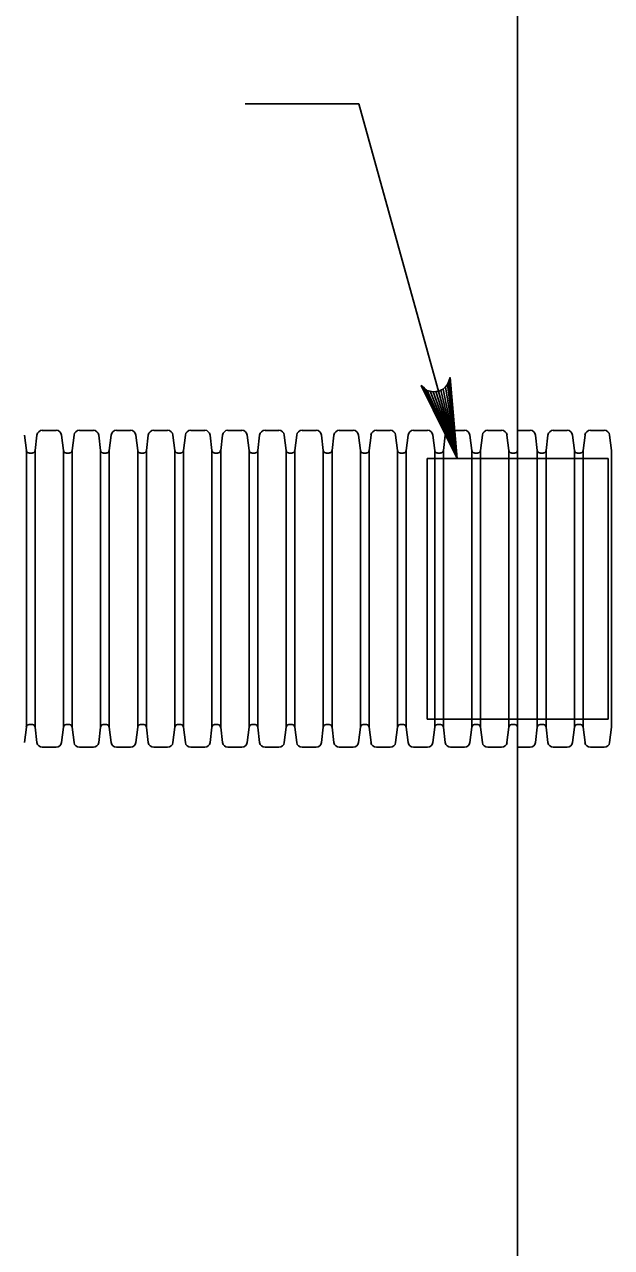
# Model space of a CAD drawing. Extents: x -6420 to 49575, y -4552 to 11624.
# Drawn here: x 7728.5 to 7800.5, y -1355.2 to -1205.2 of the extents above; entities that cross this region are included whole.
import ezdxf

# ---------------------------------------------------------------- set-up
doc = ezdxf.new("R2010")
doc.units = 0
doc.layers.add('1', color=7, linetype='Continuous')

msp = doc.modelspace()

# ---------------------------------------------------------------- linework, layer by layer
at = {"layer": '1'}
for p, q in [((7789, -1077.83), (7789, -1411.16)), ((7755.57, -1214.89), (7769.52, -1214.89)), ((7769.52, -1214.89), (7781.57, -1258.4)), ((7728.51, -1255.54), (7728.74, -1257.44)), ((7730.04, -1255.54), (7729.81, -1257.44)), ((7730.7, -1254.96), (7732.4, -1254.96)), ((7733.06, -1255.54), (7733.29, -1257.44)), ((7734.59, -1255.54), (7734.36, -1257.44)), ((7735.25, -1254.96), (7736.96, -1254.96)), ((7737.62, -1255.54), (7737.85, -1257.44)), ((7739.14, -1255.54), (7738.92, -1257.44)), ((7739.81, -1254.96), (7741.51, -1254.96)), ((7742.17, -1255.54), (7742.4, -1257.44)), ((7743.7, -1255.54), (7743.47, -1257.44)), ((7744.36, -1254.96), (7746.06, -1254.96)), ((7746.72, -1255.54), (7746.95, -1257.44)), ((7748.25, -1255.54), (7748.02, -1257.44)), ((7748.91, -1254.96), (7750.62, -1254.96)), ((7751.28, -1255.54), (7751.51, -1257.44)), ((7752.8, -1255.54), (7752.58, -1257.44)), ((7753.47, -1254.96), (7755.17, -1254.96)), ((7755.83, -1255.54), (7756.06, -1257.44)), ((7757.36, -1255.54), (7757.13, -1257.44)), ((7758.02, -1254.96), (7759.72, -1254.96)), ((7760.38, -1255.54), (7760.61, -1257.44)), ((7761.91, -1255.54), (7761.68, -1257.44)), ((7762.57, -1254.96), (7764.28, -1254.96)), ((7764.94, -1255.54), (7765.17, -1257.44)), ((7766.46, -1255.54), (7766.24, -1257.44)), ((7767.13, -1254.96), (7768.83, -1254.96)), ((7769.49, -1255.54), (7769.72, -1257.44)), ((7771.02, -1255.54), (7770.79, -1257.44)), ((7771.68, -1254.96), (7773.38, -1254.96)), ((7774.04, -1255.54), (7774.27, -1257.44)), ((7775.57, -1255.54), (7775.34, -1257.44)), ((7776.23, -1254.96), (7777.94, -1254.96)), ((7778.6, -1255.54), (7778.83, -1257.44)), ((7780.12, -1255.54), (7779.9, -1257.44)), ((7780.79, -1254.96), (7782.49, -1254.96)), ((7783.15, -1255.54), (7783.38, -1257.44)), ((7784.68, -1255.54), (7784.45, -1257.44)), ((7785.34, -1254.96), (7787.04, -1254.96)), ((7787.7, -1255.54), (7787.93, -1257.44)), ((7789, -1254.96), (7790.53, -1254.96)), ((7791.19, -1255.54), (7791.42, -1257.44)), ((7792.71, -1255.54), (7792.49, -1257.44)), ((7793.38, -1254.96), (7795.08, -1254.96)), ((7795.74, -1255.54), (7795.97, -1257.44)), ((7797.27, -1255.54), (7797.04, -1257.44)), ((7797.93, -1254.96), (7799.63, -1254.96)), ((7800.29, -1255.54), (7800.52, -1257.44)), ((7728.74, -1257.44), (7728.74, -1291.36)), ((7729.81, -1257.44), (7729.81, -1291.36)), ((7733.29, -1257.44), (7733.29, -1291.36)), ((7734.36, -1257.44), (7734.36, -1291.36)), ((7737.85, -1257.44), (7737.85, -1291.36)), ((7738.92, -1257.44), (7738.92, -1291.36)), ((7742.4, -1257.44), (7742.4, -1291.36)), ((7743.47, -1257.44), (7743.47, -1291.36)), ((7746.95, -1257.44), (7746.95, -1291.36)), ((7748.02, -1257.44), (7748.02, -1291.36)), ((7751.51, -1257.44), (7751.51, -1291.36)), ((7752.58, -1257.44), (7752.58, -1291.36)), ((7756.06, -1257.44), (7756.06, -1291.36)), ((7757.13, -1257.44), (7757.13, -1291.36)), ((7760.61, -1257.44), (7760.61, -1291.36)), ((7761.68, -1257.44), (7761.68, -1291.36)), ((7765.17, -1257.44), (7765.17, -1291.36)), ((7766.24, -1257.44), (7766.24, -1291.36)), ((7769.72, -1257.44), (7769.72, -1291.36)), ((7770.79, -1257.44), (7770.79, -1291.36)), ((7774.27, -1257.44), (7774.27, -1291.36)), ((7775.34, -1257.44), (7775.34, -1291.36)), ((7778.83, -1257.44), (7778.83, -1291.36)), ((7779.9, -1257.44), (7779.9, -1291.36)), ((7783.38, -1257.44), (7783.38, -1291.36)), ((7784.45, -1257.44), (7784.45, -1291.36)), ((7787.93, -1257.44), (7787.93, -1291.36)), ((7789, -1257.44), (7789, -1291.36)), ((7791.42, -1257.44), (7791.42, -1291.36)), ((7792.49, -1257.44), (7792.49, -1291.36)), ((7795.97, -1257.44), (7795.97, -1291.36)), ((7797.04, -1257.44), (7797.04, -1291.36)), ((7800.52, -1257.44), (7800.52, -1291.36)), ((7729.07, -1257.74), (7729.48, -1257.74)), ((7733.62, -1257.74), (7734.03, -1257.74)), ((7738.18, -1257.74), (7738.58, -1257.74)), ((7742.73, -1257.74), (7743.14, -1257.74)), ((7747.28, -1257.74), (7747.69, -1257.74)), ((7751.84, -1257.74), (7752.24, -1257.74)), ((7756.39, -1257.74), (7756.8, -1257.74)), ((7760.94, -1257.74), (7761.35, -1257.74)), ((7765.5, -1257.74), (7765.9, -1257.74)), ((7770.05, -1257.74), (7770.46, -1257.74)), ((7774.6, -1257.74), (7775.01, -1257.74)), ((7800.12, -1258.4), (7777.89, -1258.4)), ((7777.89, -1258.4), (7777.89, -1290.4)), ((7779.16, -1257.74), (7779.56, -1257.74)), ((7783.71, -1257.74), (7784.12, -1257.74)), ((7788.26, -1257.74), (7788.67, -1257.74)), ((7791.75, -1257.74), (7792.16, -1257.74)), ((7796.3, -1257.74), (7796.71, -1257.74)), ((7800.12, -1258.4), (7800.12, -1290.4)), ((7777.89, -1290.4), (7800.12, -1290.4)), ((7728.51, -1293.26), (7728.74, -1291.36)), ((7729.07, -1291.07), (7729.48, -1291.07)), ((7730.04, -1293.26), (7729.81, -1291.36)), ((7733.06, -1293.26), (7733.29, -1291.36)), ((7733.62, -1291.07), (7734.03, -1291.07)), ((7734.59, -1293.26), (7734.36, -1291.36)), ((7737.62, -1293.26), (7737.85, -1291.36)), ((7738.18, -1291.07), (7738.58, -1291.07)), ((7739.14, -1293.26), (7738.92, -1291.36)), ((7742.17, -1293.26), (7742.4, -1291.36)), ((7742.73, -1291.07), (7743.14, -1291.07)), ((7743.7, -1293.26), (7743.47, -1291.36)), ((7746.72, -1293.26), (7746.95, -1291.36)), ((7747.28, -1291.07), (7747.69, -1291.07)), ((7748.25, -1293.26), (7748.02, -1291.36)), ((7751.28, -1293.26), (7751.51, -1291.36)), ((7751.84, -1291.07), (7752.24, -1291.07)), ((7752.8, -1293.26), (7752.58, -1291.36)), ((7755.83, -1293.26), (7756.06, -1291.36)), ((7756.39, -1291.07), (7756.8, -1291.07)), ((7757.36, -1293.26), (7757.13, -1291.36)), ((7760.38, -1293.26), (7760.61, -1291.36)), ((7760.94, -1291.07), (7761.35, -1291.07)), ((7761.91, -1293.26), (7761.68, -1291.36)), ((7764.94, -1293.26), (7765.17, -1291.36)), ((7765.5, -1291.07), (7765.9, -1291.07)), ((7766.46, -1293.26), (7766.24, -1291.36)), ((7769.49, -1293.26), (7769.72, -1291.36)), ((7770.05, -1291.07), (7770.46, -1291.07)), ((7771.02, -1293.26), (7770.79, -1291.36)), ((7774.04, -1293.26), (7774.27, -1291.36)), ((7774.6, -1291.07), (7775.01, -1291.07)), ((7775.57, -1293.26), (7775.34, -1291.36)), ((7778.6, -1293.26), (7778.83, -1291.36)), ((7779.16, -1291.07), (7779.56, -1291.07)), ((7780.12, -1293.26), (7779.9, -1291.36)), ((7783.15, -1293.26), (7783.38, -1291.36)), ((7783.71, -1291.07), (7784.12, -1291.07)), ((7784.68, -1293.26), (7784.45, -1291.36)), ((7787.7, -1293.26), (7787.93, -1291.36)), ((7788.26, -1291.07), (7788.67, -1291.07)), ((7791.19, -1293.26), (7791.42, -1291.36)), ((7791.75, -1291.07), (7792.16, -1291.07)), ((7792.71, -1293.26), (7792.49, -1291.36)), ((7795.74, -1293.26), (7795.97, -1291.36)), ((7796.3, -1291.07), (7796.71, -1291.07)), ((7797.27, -1293.26), (7797.04, -1291.36)), ((7800.29, -1293.26), (7800.52, -1291.36)), ((7730.7, -1293.85), (7732.4, -1293.85)), ((7735.25, -1293.85), (7736.96, -1293.85)), ((7739.81, -1293.85), (7741.51, -1293.85)), ((7744.36, -1293.85), (7746.06, -1293.85)), ((7748.91, -1293.85), (7750.62, -1293.85)), ((7753.47, -1293.85), (7755.17, -1293.85)), ((7758.02, -1293.85), (7759.72, -1293.85)), ((7762.57, -1293.85), (7764.28, -1293.85)), ((7767.13, -1293.85), (7768.83, -1293.85)), ((7771.68, -1293.85), (7773.38, -1293.85)), ((7776.23, -1293.85), (7777.94, -1293.85)), ((7780.79, -1293.85), (7782.49, -1293.85)), ((7785.34, -1293.85), (7787.04, -1293.85)), ((7789, -1293.85), (7790.53, -1293.85)), ((7793.38, -1293.85), (7795.08, -1293.85)), ((7797.93, -1293.85), (7799.63, -1293.85))]:
    msp.add_line(p, q, dxfattribs=at)
msp.add_lwpolyline([(7781.57, -1258.4), (7777.19, -1249.46), (7777.54, -1249.75), (7777.89, -1250.05), (7778.26, -1250.15), (7778.63, -1250.25), (7778.96, -1250.21), (7779.29, -1250.18), (7779.59, -1250.04), (7779.89, -1249.9), (7780.16, -1249.62), (7780.42, -1249.35), (7780.57, -1248.91), (7780.72, -1248.48), (7781.57, -1258.4), (7780.57, -1248.91), (7780.42, -1249.35), (7781.57, -1258.4), (7780.16, -1249.62), (7779.89, -1249.9), (7781.57, -1258.4), (7779.59, -1250.04), (7779.29, -1250.18), (7781.57, -1258.4), (7778.96, -1250.21), (7778.63, -1250.25), (7781.57, -1258.4), (7778.26, -1250.15), (7777.89, -1250.05), (7781.57, -1258.4), (7777.54, -1249.75)], dxfattribs=at)
for centre, radius, start, end in [((7730.7, -1255.62), 0.667, 90, 173.1626), ((7732.4, -1255.62), 0.667, 6.8374, 90), ((7735.25, -1255.62), 0.667, 90, 173.1626), ((7736.96, -1255.62), 0.667, 6.8374, 90), ((7739.81, -1255.62), 0.667, 90, 173.1626), ((7741.51, -1255.62), 0.667, 6.8374, 90), ((7744.36, -1255.62), 0.667, 90, 173.1626), ((7746.06, -1255.62), 0.667, 6.8374, 90), ((7748.91, -1255.62), 0.667, 90, 173.1626), ((7750.62, -1255.62), 0.667, 6.8374, 90), ((7753.47, -1255.62), 0.667, 90, 173.1626), ((7755.17, -1255.62), 0.667, 6.8374, 90), ((7758.02, -1255.62), 0.667, 90, 173.1626), ((7759.72, -1255.62), 0.667, 6.8374, 90), ((7762.57, -1255.62), 0.667, 90, 173.1626), ((7764.28, -1255.62), 0.667, 6.8374, 90), ((7767.13, -1255.62), 0.667, 90, 173.1626), ((7768.83, -1255.62), 0.667, 6.8374, 90), ((7771.68, -1255.62), 0.667, 90, 173.1626), ((7773.38, -1255.62), 0.667, 6.8374, 90), ((7776.23, -1255.62), 0.667, 90, 173.1626), ((7777.94, -1255.62), 0.667, 6.8374, 90), ((7780.79, -1255.62), 0.667, 90, 173.1626), ((7782.49, -1255.62), 0.667, 6.8374, 90), ((7785.34, -1255.62), 0.667, 90, 173.1626), ((7787.04, -1255.62), 0.667, 6.8374, 90), ((7790.53, -1255.62), 0.667, 6.8374, 90), ((7793.38, -1255.62), 0.667, 90, 173.1626), ((7795.08, -1255.62), 0.667, 6.8374, 90), ((7797.93, -1255.62), 0.667, 90, 173.1626), ((7799.63, -1255.62), 0.667, 6.8374, 90), ((7729.07, -1257.4), 0.333, 186.8374, 270), ((7729.48, -1257.4), 0.333, 270, 353.1626), ((7733.62, -1257.4), 0.333, 186.8374, 270), ((7734.03, -1257.4), 0.333, 270, 353.1626), ((7738.18, -1257.4), 0.333, 186.8374, 270), ((7738.58, -1257.4), 0.333, 270, 353.1626), ((7742.73, -1257.4), 0.333, 186.8374, 270), ((7743.14, -1257.4), 0.333, 270, 353.1626), ((7747.28, -1257.4), 0.333, 186.8374, 270), ((7747.69, -1257.4), 0.333, 270, 353.1626), ((7751.84, -1257.4), 0.333, 186.8374, 270), ((7752.24, -1257.4), 0.333, 270, 353.1626), ((7756.39, -1257.4), 0.333, 186.8374, 270), ((7756.8, -1257.4), 0.333, 270, 353.1626), ((7760.94, -1257.4), 0.333, 186.8374, 270), ((7761.35, -1257.4), 0.333, 270, 353.1626), ((7765.5, -1257.4), 0.333, 186.8374, 270), ((7765.9, -1257.4), 0.333, 270, 353.1626), ((7770.05, -1257.4), 0.333, 186.8374, 270), ((7770.46, -1257.4), 0.333, 270, 353.1626), ((7774.6, -1257.4), 0.333, 186.8374, 270), ((7775.01, -1257.4), 0.333, 270, 353.1626), ((7779.16, -1257.4), 0.333, 186.8374, 270), ((7779.56, -1257.4), 0.333, 270, 353.1626), ((7783.71, -1257.4), 0.333, 186.8374, 270), ((7784.12, -1257.4), 0.333, 270, 353.1626), ((7788.26, -1257.4), 0.333, 186.8374, 270), ((7788.67, -1257.4), 0.333, 270, 353.1626), ((7791.75, -1257.4), 0.333, 186.8374, 270), ((7792.16, -1257.4), 0.333, 270, 353.1626), ((7796.3, -1257.4), 0.333, 186.8374, 270), ((7796.71, -1257.4), 0.333, 270, 353.1626), ((7729.07, -1291.4), 0.333, 90, 173.1626), ((7729.48, -1291.4), 0.333, 6.8374, 90), ((7733.62, -1291.4), 0.333, 90, 173.1626), ((7734.03, -1291.4), 0.333, 6.8374, 90), ((7738.18, -1291.4), 0.333, 90, 173.1626), ((7738.58, -1291.4), 0.333, 6.8374, 90), ((7742.73, -1291.4), 0.333, 90, 173.1626), ((7743.14, -1291.4), 0.333, 6.8374, 90), ((7747.28, -1291.4), 0.333, 90, 173.1626), ((7747.69, -1291.4), 0.333, 6.8374, 90), ((7751.84, -1291.4), 0.333, 90, 173.1626), ((7752.24, -1291.4), 0.333, 6.8374, 90), ((7756.39, -1291.4), 0.333, 90, 173.1626), ((7756.8, -1291.4), 0.333, 6.8374, 90), ((7760.94, -1291.4), 0.333, 90, 173.1626), ((7761.35, -1291.4), 0.333, 6.8374, 90), ((7765.5, -1291.4), 0.333, 90, 173.1626), ((7765.9, -1291.4), 0.333, 6.8374, 90), ((7770.05, -1291.4), 0.333, 90, 173.1626), ((7770.46, -1291.4), 0.333, 6.8374, 90), ((7774.6, -1291.4), 0.333, 90, 173.1626), ((7775.01, -1291.4), 0.333, 6.8374, 90), ((7779.16, -1291.4), 0.333, 90, 173.1626), ((7779.56, -1291.4), 0.333, 6.8374, 90), ((7783.71, -1291.4), 0.333, 90, 173.1626), ((7784.12, -1291.4), 0.333, 6.8374, 90), ((7788.26, -1291.4), 0.333, 90, 173.1626), ((7788.67, -1291.4), 0.333, 6.8374, 90), ((7791.75, -1291.4), 0.333, 90, 173.1626), ((7792.16, -1291.4), 0.333, 6.8374, 90), ((7796.3, -1291.4), 0.333, 90, 173.1626), ((7796.71, -1291.4), 0.333, 6.8374, 90), ((7730.7, -1293.18), 0.667, 186.8374, 270), ((7732.4, -1293.18), 0.667, 270, 353.1626), ((7735.25, -1293.18), 0.667, 186.8374, 270), ((7736.96, -1293.18), 0.667, 270, 353.1626), ((7739.81, -1293.18), 0.667, 186.8374, 270), ((7741.51, -1293.18), 0.667, 270, 353.1626), ((7744.36, -1293.18), 0.667, 186.8374, 270), ((7746.06, -1293.18), 0.667, 270, 353.1626), ((7748.91, -1293.18), 0.667, 186.8374, 270), ((7750.62, -1293.18), 0.667, 270, 353.1626), ((7753.47, -1293.18), 0.667, 186.8374, 270), ((7755.17, -1293.18), 0.667, 270, 353.1626), ((7758.02, -1293.18), 0.667, 186.8374, 270), ((7759.72, -1293.18), 0.667, 270, 353.1626), ((7762.57, -1293.18), 0.667, 186.8374, 270), ((7764.28, -1293.18), 0.667, 270, 353.1626), ((7767.13, -1293.18), 0.667, 186.8374, 270), ((7768.83, -1293.18), 0.667, 270, 353.1626), ((7771.68, -1293.18), 0.667, 186.8374, 270), ((7773.38, -1293.18), 0.667, 270, 353.1626), ((7776.23, -1293.18), 0.667, 186.8374, 270), ((7777.94, -1293.18), 0.667, 270, 353.1626), ((7780.79, -1293.18), 0.667, 186.8374, 270), ((7782.49, -1293.18), 0.667, 270, 353.1626), ((7785.34, -1293.18), 0.667, 186.8374, 270), ((7787.04, -1293.18), 0.667, 270, 353.1626), ((7790.53, -1293.18), 0.667, 270, 353.1626), ((7793.38, -1293.18), 0.667, 186.8374, 270), ((7795.08, -1293.18), 0.667, 270, 353.1626), ((7797.93, -1293.18), 0.667, 186.8374, 270), ((7799.63, -1293.18), 0.667, 270, 353.1626)]:
    msp.add_arc(centre, radius, start, end, dxfattribs=at)

doc.saveas('drawing.dxf')
